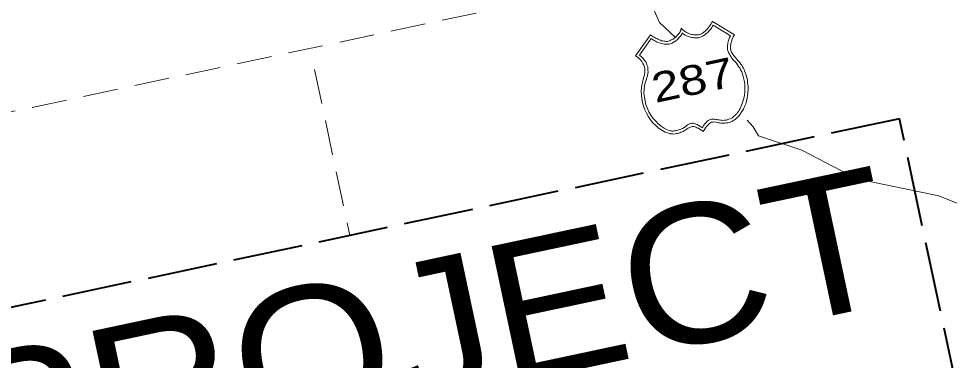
# Model space of a CAD drawing. Extents: x 2357218 to 2371708, y 6973728 to 6980157.
# Drawn here: x 2371225.3 to 2371385.2, y 6977689 to 6977747.8 of the extents above; entities that cross this region are included whole.
import ezdxf

# ---------------------------------------------------------------- set-up
doc = ezdxf.new("R2010")
doc.units = 0
doc.header["$LTSCALE"] = 2
doc.linetypes.add('LONG_DASHED', pattern=[7.5, 6, -1.5])
doc.linetypes.add('MEDIUM_DASHED', pattern=[4.5, 3, -1.5])
doc.layers.add('62', color=7, linetype='Continuous', lineweight=13)
doc.layers.add('63', color=7, linetype='Continuous', lineweight=13)

msp = doc.modelspace()

# ---------------------------------------------------------------- linework, layer by layer
at = {"layer": '62', "linetype": 'MEDIUM_DASHED'}
for p, q in [((2371629.67, 6977817.964), (2371191.201, 6977724.765)), ((2371276.138, 6977739.046), (2371282.211, 6977710.478))]:
    msp.add_line(p, q, dxfattribs=at)
at = {"layer": '62'}
for p, q in [((2371335.413, 6977747.091), (2371338.162, 6977744.547)), ((2371351.534, 6977729.145), (2371350.487, 6977730.28))]:
    msp.add_line(p, q, dxfattribs=at)
for points in [[(2371269.515, 6977838.377), (2371276.217, 6977833.59), (2371285.694, 6977823.433), (2371294.166, 6977811.801), (2371299.414, 6977797.942), (2371301.802, 6977789.958), (2371307.451, 6977781.015), (2371317.323, 6977774.395), (2371325.524, 6977767.855), (2371330.346, 6977758.69), (2371335.413, 6977747.091)], [(2371331.294, 6977741.362), (2371333.86, 6977744.991), (2371334.076, 6977744.828), (2371334.296, 6977744.668), (2371334.529, 6977744.556), (2371334.716, 6977744.413), (2371334.944, 6977744.325), (2371335.148, 6977744.229), (2371335.352, 6977744.134), (2371335.578, 6977744.044), (2371335.758, 6977743.967), (2371335.969, 6977743.943), (2371336.16, 6977743.892), (2371336.369, 6977743.89), (2371336.559, 6977743.861), (2371336.723, 6977743.851), (2371336.944, 6977743.898), (2371337.137, 6977743.961), (2371337.264, 6977744.011), (2371337.406, 6977744.111), (2371337.578, 6977744.169), (2371337.743, 6977744.25), (2371337.897, 6977744.377), (2371338.04, 6977744.475), (2371338.197, 6977744.601), (2371338.355, 6977744.726), (2371338.481, 6977744.891), (2371338.634, 6977745.038), (2371338.756, 6977745.224), (2371338.887, 6977745.368), (2371338.962, 6977745.545), (2371339.064, 6977745.727), (2371339.091, 6977745.918), (2371339.161, 6977746.117), (2371339.31, 6977745.965), (2371339.458, 6977745.81), (2371339.628, 6977745.664), (2371339.787, 6977745.559), (2371339.979, 6977745.416), (2371340.176, 6977745.344), (2371340.361, 6977745.244), (2371340.562, 6977745.172), (2371340.755, 6977745.121), (2371340.933, 6977745.042), (2371341.166, 6977745.024), (2371341.333, 6977744.991), (2371341.587, 6977744.999), (2371341.754, 6977744.964), (2371341.984, 6977744.969), (2371342.16, 6977745.007), (2371342.315, 6977745.037), (2371342.512, 6977745.079), (2371342.629, 6977745.175), (2371342.819, 6977745.261), (2371342.976, 6977745.387), (2371343.115, 6977745.484), (2371343.246, 6977745.628), (2371343.42, 6977745.78), (2371343.552, 6977745.923), (2371343.7, 6977746.092), (2371343.828, 6977746.257), (2371343.991, 6977746.453), (2371344.113, 6977746.64), (2371344.256, 6977746.832), (2371344.371, 6977747.041), (2371344.512, 6977747.255), (2371348.329, 6977744.983), (2371348.103, 6977744.634), (2371347.887, 6977744.244), (2371347.769, 6977743.829), (2371347.696, 6977743.424), (2371347.621, 6977743.016), (2371347.631, 6977742.65), (2371347.69, 6977742.363), (2371347.732, 6977742.165), (2371347.808, 6977742.02), (2371347.917, 6977741.834), (2371348.021, 6977741.674), (2371348.156, 6977741.472), (2371348.31, 6977741.274), (2371348.468, 6977741.079), (2371348.654, 6977740.866), (2371348.84, 6977740.63), (2371349.025, 6977740.413), (2371349.207, 6977740.2), (2371349.379, 6977739.939), (2371349.54, 6977739.72), (2371349.686, 6977739.475), (2371349.824, 6977739.251), (2371349.942, 6977739.022), (2371350.036, 6977738.79), (2371350.224, 6977738.232), (2371350.408, 6977737.696), (2371350.516, 6977737.189), (2371350.562, 6977736.645), (2371350.627, 6977736.128), (2371350.644, 6977735.604), (2371350.616, 6977735.092), (2371350.564, 6977734.575), (2371350.508, 6977734.079), (2371350.38, 6977733.592)], [(2371349.38, 6977732.575), (2371349.526, 6977732.859), (2371349.64, 6977733.181), (2371349.752, 6977733.526), (2371349.86, 6977733.897), (2371349.938, 6977734.281), (2371350.011, 6977734.687), (2371350.058, 6977735.111), (2371350.084, 6977735.533), (2371350.101, 6977735.995), (2371350.054, 6977736.447), (2371350.025, 6977736.901), (2371349.922, 6977737.384), (2371349.8, 6977737.843), (2371349.664, 6977738.273), (2371349.539, 6977738.638), (2371349.354, 6977738.967), (2371349.196, 6977739.278), (2371349, 6977739.558), (2371348.823, 6977739.843), (2371348.636, 6977740.079), (2371348.425, 6977740.311), (2371348.214, 6977740.542), (2371348.034, 6977740.755), (2371347.87, 6977740.976), (2371347.708, 6977741.194), (2371347.546, 6977741.414), (2371347.429, 6977741.64), (2371347.317, 6977741.847), (2371347.216, 6977742.101), (2371347.125, 6977742.425), (2371347.121, 6977742.771), (2371347.117, 6977743.116), (2371347.133, 6977743.464), (2371347.196, 6977743.821), (2371347.308, 6977744.169), (2371347.464, 6977744.502), (2371347.625, 6977744.833), (2371344.619, 6977746.633), (2371344.5, 6977746.445), (2371344.397, 6977746.263), (2371344.282, 6977746.055), (2371344.158, 6977745.889), (2371344.01, 6977745.72), (2371343.862, 6977745.55), (2371343.709, 6977745.404), (2371343.556, 6977745.255), (2371343.377, 6977745.126), (2371343.223, 6977744.979), (2371343.039, 6977744.87), (2371342.875, 6977744.766), (2371342.71, 6977744.686), (2371342.561, 6977744.63), (2371342.418, 6977744.553), (2371342.265, 6977744.522), (2371342.108, 6977744.488), (2371341.928, 6977744.473), (2371341.725, 6977744.454), (2371341.566, 6977744.441), (2371341.333, 6977744.463), (2371341.164, 6977744.494), (2371340.976, 6977744.524), (2371340.758, 6977744.57), (2371340.587, 6977744.624), (2371340.369, 6977744.67), (2371340.212, 6977744.753), (2371340.036, 6977744.831), (2371339.83, 6977744.924), (2371339.664, 6977745.051), (2371339.505, 6977745.155), (2371339.331, 6977745.327), (2371339.236, 6977745.119), (2371339.138, 6977744.939), (2371339.033, 6977744.777), (2371338.925, 6977744.64), (2371338.789, 6977744.519), (2371338.703, 6977744.388), (2371338.553, 6977744.238), (2371338.441, 6977744.101), (2371338.298, 6977744.022), (2371338.141, 6977743.897), (2371338.017, 6977743.826), (2371337.855, 6977743.721), (2371337.705, 6977743.668), (2371337.566, 6977743.568), (2371337.395, 6977743.51), (2371337.245, 6977743.454), (2371337.097, 6977743.399), (2371336.876, 6977743.352), (2371336.669, 6977743.356), (2371336.44, 6977743.353), (2371336.248, 6977743.382), (2371336.009, 6977743.421), (2371335.769, 6977743.462), (2371335.595, 6977743.542), (2371335.351, 6977743.603), (2371335.129, 6977743.673), (2371334.923, 6977743.767), (2371334.738, 6977743.887), (2371334.511, 6977743.977), (2371334.32, 6977744.121)], [(2371333.994, 6977744.35), (2371331.975, 6977741.506), (2371332.314, 6977741.211), (2371332.614, 6977740.884), (2371332.839, 6977740.586), (2371333.057, 6977740.309), (2371333.189, 6977740.016), (2371333.321, 6977739.721), (2371333.399, 6977739.464), (2371333.438, 6977739.172), (2371333.433, 6977738.871), (2371333.446, 6977738.598), (2371333.418, 6977738.294), (2371333.343, 6977738.002), (2371333.283, 6977737.736), (2371333.208, 6977737.444), (2371333.105, 6977737.17), (2371333.007, 6977736.872), (2371332.843, 6977736.24), (2371332.779, 6977735.56), (2371332.748, 6977734.954), (2371332.824, 6977734.281), (2371332.941, 6977733.614), (2371333.098, 6977732.98), (2371333.349, 6977732.34), (2371333.612, 6977731.754), (2371333.945, 6977731.158), (2371334.336, 6977730.618), (2371334.767, 6977730.113), (2371335.206, 6977729.654), (2371335.698, 6977729.299), (2371336.209, 6977728.947), (2371336.752, 6977728.671), (2371337.281, 6977728.463), (2371337.395, 6977728.462), (2371337.542, 6977728.424), (2371337.699, 6977728.436), (2371337.876, 6977728.473), (2371338.013, 6977728.479), (2371338.194, 6977728.493), (2371338.37, 6977728.531), (2371338.54, 6977728.591), (2371338.734, 6977728.656), (2371338.889, 6977728.688), (2371339.077, 6977728.773), (2371339.249, 6977728.834), (2371339.398, 6977728.889), (2371339.561, 6977728.991), (2371339.704, 6977729.068), (2371339.829, 6977729.141), (2371339.94, 6977729.257), (2371340.081, 6977729.354), (2371340.178, 6977729.444), (2371340.316, 6977729.544), (2371340.462, 6977729.619), (2371340.588, 6977729.671), (2371340.738, 6977729.726), (2371340.892, 6977729.759), (2371341.052, 6977729.768), (2371341.258, 6977729.768), (2371341.448, 6977729.739), (2371341.653, 6977729.644), (2371341.895, 6977729.579), (2371342.163, 6977729.406), (2371342.474, 6977729.242), (2371342.778, 6977729.007), (2371342.997, 6977729.377), (2371343.215, 6977729.652), (2371343.415, 6977729.903), (2371343.623, 6977730.107), (2371343.804, 6977730.24), (2371343.987, 6977730.348), (2371344.154, 6977730.429), (2371344.373, 6977730.475), (2371344.533, 6977730.485), (2371344.693, 6977730.498), (2371344.904, 6977730.471), (2371345.093, 6977730.444), (2371345.262, 6977730.412), (2371345.459, 6977730.36), (2371345.669, 6977730.336), (2371345.885, 6977730.289), (2371346.094, 6977730.288), (2371346.305, 6977730.265), (2371346.507, 6977730.285), (2371346.733, 6977730.31), (2371346.936, 6977730.329), (2371347.15, 6977730.399), (2371347.345, 6977730.463), (2371347.559, 6977730.532), (2371347.766, 6977730.644), (2371347.955, 6977730.729), (2371348.146, 6977730.909), (2371348.326, 6977731.039), (2371348.496, 6977731.214), (2371348.687, 6977731.392), (2371348.826, 6977731.606), (2371348.988, 6977731.823), (2371349.127, 6977732.037), (2371349.251, 6977732.318), (2371349.38, 6977732.575)], [(2371334.32, 6977744.121), (2371334.155, 6977744.248), (2371333.994, 6977744.35)], [(2371332.091, 6977740.75), (2371331.747, 6977741.068), (2371331.294, 6977741.362)], [(2371350.38, 6977733.592), (2371350.229, 6977733.124), (2371350.027, 6977732.667), (2371349.845, 6977732.214), (2371349.548, 6977731.783), (2371349.293, 6977731.359), (2371348.966, 6977730.946), (2371348.779, 6977730.745), (2371348.608, 6977730.571), (2371348.408, 6977730.436), (2371348.207, 6977730.301), (2371348.028, 6977730.171), (2371347.817, 6977730.079), (2371347.583, 6977729.985), (2371347.393, 6977729.92), (2371347.153, 6977729.845), (2371346.927, 6977729.822), (2371346.725, 6977729.802), (2371346.544, 6977729.787), (2371346.313, 6977729.806), (2371346.13, 6977729.792), (2371345.938, 6977729.818), (2371345.745, 6977729.869), (2371345.56, 6977729.877), (2371345.369, 6977729.906), (2371345.218, 6977729.966), (2371345.028, 6977729.994), (2371344.894, 6977729.989), (2371344.707, 6977729.993), (2371344.524, 6977729.978), (2371344.373, 6977729.946), (2371344.204, 6977729.865), (2371344.021, 6977729.756), (2371343.87, 6977729.61), (2371343.694, 6977729.458), (2371343.512, 6977729.235), (2371343.329, 6977729.01), (2371343.142, 6977728.697), (2371342.941, 6977728.354), (2371342.619, 6977728.562), (2371342.353, 6977728.735), (2371342.107, 6977728.912), (2371341.859, 6977728.998), (2371341.675, 6977729.097), (2371341.477, 6977729.171), (2371341.309, 6977729.203), (2371341.145, 6977729.213), (2371341.009, 6977729.208), (2371340.855, 6977729.174), (2371340.728, 6977729.126), (2371340.583, 6977729.048), (2371340.478, 6977729.003), (2371340.335, 6977728.928), (2371340.192, 6977728.828), (2371340.071, 6977728.755), (2371339.952, 6977728.662), (2371339.807, 6977728.584), (2371339.645, 6977728.481), (2371339.463, 6977728.374), (2371339.291, 6977728.314), (2371339.103, 6977728.228), (2371338.911, 6977728.142), (2371338.74, 6977728.082), (2371338.523, 6977728.036), (2371338.323, 6977727.993), (2371338.126, 6977727.951), (2371337.876, 6977727.922), (2371337.667, 6977727.946), (2371337.436, 6977727.942), (2371337.194, 6977727.984), (2371336.952, 6977728.045), (2371336.377, 6977728.271), (2371335.803, 6977728.584), (2371335.243, 6977728.948), (2371334.762, 6977729.376), (2371334.293, 6977729.852), (2371333.888, 6977730.34), (2371333.54, 6977730.908), (2371333.205, 6977731.505), (2371332.915, 6977732.112), (2371332.695, 6977732.71), (2371332.51, 6977733.36), (2371332.374, 6977734), (2371332.3, 6977734.675), (2371332.283, 6977735.293), (2371332.324, 6977735.967), (2371332.43, 6977736.565), (2371332.469, 6977736.805), (2371332.532, 6977737.048), (2371332.614, 6977737.318), (2371332.694, 6977737.586), (2371332.77, 6977737.881), (2371332.847, 6977738.171), (2371332.894, 6977738.481), (2371332.899, 6977738.782), (2371332.902, 6977739.105), (2371332.831, 6977739.433), (2371332.744, 6977739.737), (2371332.58, 6977740.071), (2371332.371, 6977740.395), (2371332.091, 6977740.75)], [(2371351.534, 6977729.145), (2371352.418, 6977727.585), (2371359.856, 6977725.162), (2371369.31, 6977720.201), (2371383.434, 6977717.292), (2371395.384, 6977712.469), (2371402.815, 6977710.299)]]:
    msp.add_lwpolyline(points, dxfattribs=at)
at = {"layer": '62', "linetype": 'LONG_DASHED', "lineweight": 40}
msp.add_lwpolyline([(2371206.606, 6977694.407), (2371219.872, 6977631.985), (2371389.925, 6977668.131), (2371376.657, 6977730.551), (2371206.297, 6977694.341)], dxfattribs=at)
at = {"layer": '63', "linetype": 'MEDIUM_DASHED'}
for p, q in [((2371629.67, 6977817.964), (2371191.201, 6977724.765)), ((2371276.138, 6977739.046), (2371282.211, 6977710.478))]:
    msp.add_line(p, q, dxfattribs=at)
at = {"layer": '63'}
for p, q in [((2371335.413, 6977747.091), (2371338.162, 6977744.547)), ((2371351.534, 6977729.145), (2371350.487, 6977730.28))]:
    msp.add_line(p, q, dxfattribs=at)
for points in [[(2371269.515, 6977838.377), (2371276.217, 6977833.59), (2371285.694, 6977823.433), (2371294.166, 6977811.801), (2371299.414, 6977797.942), (2371301.802, 6977789.958), (2371307.451, 6977781.015), (2371317.323, 6977774.395), (2371325.524, 6977767.855), (2371330.346, 6977758.69), (2371335.413, 6977747.091)], [(2371331.294, 6977741.362), (2371333.86, 6977744.991), (2371334.076, 6977744.828), (2371334.296, 6977744.668), (2371334.529, 6977744.556), (2371334.716, 6977744.413), (2371334.944, 6977744.325), (2371335.148, 6977744.229), (2371335.352, 6977744.134), (2371335.578, 6977744.044), (2371335.758, 6977743.967), (2371335.969, 6977743.943), (2371336.16, 6977743.892), (2371336.369, 6977743.89), (2371336.559, 6977743.861), (2371336.723, 6977743.851), (2371336.944, 6977743.898), (2371337.137, 6977743.961), (2371337.264, 6977744.011), (2371337.406, 6977744.111), (2371337.578, 6977744.169), (2371337.743, 6977744.25), (2371337.897, 6977744.377), (2371338.04, 6977744.475), (2371338.197, 6977744.601), (2371338.355, 6977744.726), (2371338.481, 6977744.891), (2371338.634, 6977745.038), (2371338.756, 6977745.224), (2371338.887, 6977745.368), (2371338.962, 6977745.545), (2371339.064, 6977745.727), (2371339.091, 6977745.918), (2371339.161, 6977746.117), (2371339.31, 6977745.965), (2371339.458, 6977745.81), (2371339.628, 6977745.664), (2371339.787, 6977745.559), (2371339.979, 6977745.416), (2371340.176, 6977745.344), (2371340.361, 6977745.244), (2371340.562, 6977745.172), (2371340.755, 6977745.121), (2371340.933, 6977745.042), (2371341.166, 6977745.024), (2371341.333, 6977744.991), (2371341.587, 6977744.999), (2371341.754, 6977744.964), (2371341.984, 6977744.969), (2371342.16, 6977745.007), (2371342.315, 6977745.037), (2371342.512, 6977745.079), (2371342.629, 6977745.175), (2371342.819, 6977745.261), (2371342.976, 6977745.387), (2371343.115, 6977745.484), (2371343.246, 6977745.628), (2371343.42, 6977745.78), (2371343.552, 6977745.923), (2371343.7, 6977746.092), (2371343.828, 6977746.257), (2371343.991, 6977746.453), (2371344.113, 6977746.64), (2371344.256, 6977746.832), (2371344.371, 6977747.041), (2371344.512, 6977747.255), (2371348.329, 6977744.983), (2371348.103, 6977744.634), (2371347.887, 6977744.244), (2371347.769, 6977743.829), (2371347.696, 6977743.424), (2371347.621, 6977743.016), (2371347.631, 6977742.65), (2371347.69, 6977742.363), (2371347.732, 6977742.165), (2371347.808, 6977742.02), (2371347.917, 6977741.834), (2371348.021, 6977741.674), (2371348.156, 6977741.472), (2371348.31, 6977741.274), (2371348.468, 6977741.079), (2371348.654, 6977740.866), (2371348.84, 6977740.63), (2371349.025, 6977740.413), (2371349.207, 6977740.2), (2371349.379, 6977739.939), (2371349.54, 6977739.72), (2371349.686, 6977739.475), (2371349.824, 6977739.251), (2371349.942, 6977739.022), (2371350.036, 6977738.79), (2371350.224, 6977738.232), (2371350.408, 6977737.696), (2371350.516, 6977737.189), (2371350.562, 6977736.645), (2371350.627, 6977736.128), (2371350.644, 6977735.604), (2371350.616, 6977735.092), (2371350.564, 6977734.575), (2371350.508, 6977734.079), (2371350.38, 6977733.592)], [(2371349.38, 6977732.575), (2371349.526, 6977732.859), (2371349.64, 6977733.181), (2371349.752, 6977733.526), (2371349.86, 6977733.897), (2371349.938, 6977734.281), (2371350.011, 6977734.687), (2371350.058, 6977735.111), (2371350.084, 6977735.533), (2371350.101, 6977735.995), (2371350.054, 6977736.447), (2371350.025, 6977736.901), (2371349.922, 6977737.384), (2371349.8, 6977737.843), (2371349.664, 6977738.273), (2371349.539, 6977738.638), (2371349.354, 6977738.967), (2371349.196, 6977739.278), (2371349, 6977739.558), (2371348.823, 6977739.843), (2371348.636, 6977740.079), (2371348.425, 6977740.311), (2371348.214, 6977740.542), (2371348.034, 6977740.755), (2371347.87, 6977740.976), (2371347.708, 6977741.194), (2371347.546, 6977741.414), (2371347.429, 6977741.64), (2371347.317, 6977741.847), (2371347.216, 6977742.101), (2371347.125, 6977742.425), (2371347.121, 6977742.771), (2371347.117, 6977743.116), (2371347.133, 6977743.464), (2371347.196, 6977743.821), (2371347.308, 6977744.169), (2371347.464, 6977744.502), (2371347.625, 6977744.833), (2371344.619, 6977746.633), (2371344.5, 6977746.445), (2371344.397, 6977746.263), (2371344.282, 6977746.055), (2371344.158, 6977745.889), (2371344.01, 6977745.72), (2371343.862, 6977745.55), (2371343.709, 6977745.404), (2371343.556, 6977745.255), (2371343.377, 6977745.126), (2371343.223, 6977744.979), (2371343.039, 6977744.87), (2371342.875, 6977744.766), (2371342.71, 6977744.686), (2371342.561, 6977744.63), (2371342.418, 6977744.553), (2371342.265, 6977744.522), (2371342.108, 6977744.488), (2371341.928, 6977744.473), (2371341.725, 6977744.454), (2371341.566, 6977744.441), (2371341.333, 6977744.463), (2371341.164, 6977744.494), (2371340.976, 6977744.524), (2371340.758, 6977744.57), (2371340.587, 6977744.624), (2371340.369, 6977744.67), (2371340.212, 6977744.753), (2371340.036, 6977744.831), (2371339.83, 6977744.924), (2371339.664, 6977745.051), (2371339.505, 6977745.155), (2371339.331, 6977745.327), (2371339.236, 6977745.119), (2371339.138, 6977744.939), (2371339.033, 6977744.777), (2371338.925, 6977744.64), (2371338.789, 6977744.519), (2371338.703, 6977744.388), (2371338.553, 6977744.238), (2371338.441, 6977744.101), (2371338.298, 6977744.022), (2371338.141, 6977743.897), (2371338.017, 6977743.826), (2371337.855, 6977743.721), (2371337.705, 6977743.668), (2371337.566, 6977743.568), (2371337.395, 6977743.51), (2371337.245, 6977743.454), (2371337.097, 6977743.399), (2371336.876, 6977743.352), (2371336.669, 6977743.356), (2371336.44, 6977743.353), (2371336.248, 6977743.382), (2371336.009, 6977743.421), (2371335.769, 6977743.462), (2371335.595, 6977743.542), (2371335.351, 6977743.603), (2371335.129, 6977743.673), (2371334.923, 6977743.767), (2371334.738, 6977743.887), (2371334.511, 6977743.977), (2371334.32, 6977744.121)], [(2371333.994, 6977744.35), (2371331.975, 6977741.506), (2371332.314, 6977741.211), (2371332.614, 6977740.884), (2371332.839, 6977740.586), (2371333.057, 6977740.309), (2371333.189, 6977740.016), (2371333.321, 6977739.721), (2371333.399, 6977739.464), (2371333.438, 6977739.172), (2371333.433, 6977738.871), (2371333.446, 6977738.598), (2371333.418, 6977738.294), (2371333.343, 6977738.002), (2371333.283, 6977737.736), (2371333.208, 6977737.444), (2371333.105, 6977737.17), (2371333.007, 6977736.872), (2371332.843, 6977736.24), (2371332.779, 6977735.56), (2371332.748, 6977734.954), (2371332.824, 6977734.281), (2371332.941, 6977733.614), (2371333.098, 6977732.98), (2371333.349, 6977732.34), (2371333.612, 6977731.754), (2371333.945, 6977731.158), (2371334.336, 6977730.618), (2371334.767, 6977730.113), (2371335.206, 6977729.654), (2371335.698, 6977729.299), (2371336.209, 6977728.947), (2371336.752, 6977728.671), (2371337.281, 6977728.463), (2371337.395, 6977728.462), (2371337.542, 6977728.424), (2371337.699, 6977728.436), (2371337.876, 6977728.473), (2371338.013, 6977728.479), (2371338.194, 6977728.493), (2371338.37, 6977728.531), (2371338.54, 6977728.591), (2371338.734, 6977728.656), (2371338.889, 6977728.688), (2371339.077, 6977728.773), (2371339.249, 6977728.834), (2371339.398, 6977728.889), (2371339.561, 6977728.991), (2371339.704, 6977729.068), (2371339.829, 6977729.141), (2371339.94, 6977729.257), (2371340.081, 6977729.354), (2371340.178, 6977729.444), (2371340.316, 6977729.544), (2371340.462, 6977729.619), (2371340.588, 6977729.671), (2371340.738, 6977729.726), (2371340.892, 6977729.759), (2371341.052, 6977729.768), (2371341.258, 6977729.768), (2371341.448, 6977729.739), (2371341.653, 6977729.644), (2371341.895, 6977729.579), (2371342.163, 6977729.406), (2371342.474, 6977729.242), (2371342.778, 6977729.007), (2371342.997, 6977729.377), (2371343.215, 6977729.652), (2371343.415, 6977729.903), (2371343.623, 6977730.107), (2371343.804, 6977730.24), (2371343.987, 6977730.348), (2371344.154, 6977730.429), (2371344.373, 6977730.475), (2371344.533, 6977730.485), (2371344.693, 6977730.498), (2371344.904, 6977730.471), (2371345.093, 6977730.444), (2371345.262, 6977730.412), (2371345.459, 6977730.36), (2371345.669, 6977730.336), (2371345.885, 6977730.289), (2371346.094, 6977730.288), (2371346.305, 6977730.265), (2371346.507, 6977730.285), (2371346.733, 6977730.31), (2371346.936, 6977730.329), (2371347.15, 6977730.399), (2371347.345, 6977730.463), (2371347.559, 6977730.532), (2371347.766, 6977730.644), (2371347.955, 6977730.729), (2371348.146, 6977730.909), (2371348.326, 6977731.039), (2371348.496, 6977731.214), (2371348.687, 6977731.392), (2371348.826, 6977731.606), (2371348.988, 6977731.823), (2371349.127, 6977732.037), (2371349.251, 6977732.318), (2371349.38, 6977732.575)], [(2371334.32, 6977744.121), (2371334.155, 6977744.248), (2371333.994, 6977744.35)], [(2371332.091, 6977740.75), (2371331.747, 6977741.068), (2371331.294, 6977741.362)], [(2371350.38, 6977733.592), (2371350.229, 6977733.124), (2371350.027, 6977732.667), (2371349.845, 6977732.214), (2371349.548, 6977731.783), (2371349.293, 6977731.359), (2371348.966, 6977730.946), (2371348.779, 6977730.745), (2371348.608, 6977730.571), (2371348.408, 6977730.436), (2371348.207, 6977730.301), (2371348.028, 6977730.171), (2371347.817, 6977730.079), (2371347.583, 6977729.985), (2371347.393, 6977729.92), (2371347.153, 6977729.845), (2371346.927, 6977729.822), (2371346.725, 6977729.802), (2371346.544, 6977729.787), (2371346.313, 6977729.806), (2371346.13, 6977729.792), (2371345.938, 6977729.818), (2371345.745, 6977729.869), (2371345.56, 6977729.877), (2371345.369, 6977729.906), (2371345.218, 6977729.966), (2371345.028, 6977729.994), (2371344.894, 6977729.989), (2371344.707, 6977729.993), (2371344.524, 6977729.978), (2371344.373, 6977729.946), (2371344.204, 6977729.865), (2371344.021, 6977729.756), (2371343.87, 6977729.61), (2371343.694, 6977729.458), (2371343.512, 6977729.235), (2371343.329, 6977729.01), (2371343.142, 6977728.697), (2371342.941, 6977728.354), (2371342.619, 6977728.562), (2371342.353, 6977728.735), (2371342.107, 6977728.912), (2371341.859, 6977728.998), (2371341.675, 6977729.097), (2371341.477, 6977729.171), (2371341.309, 6977729.203), (2371341.145, 6977729.213), (2371341.009, 6977729.208), (2371340.855, 6977729.174), (2371340.728, 6977729.126), (2371340.583, 6977729.048), (2371340.478, 6977729.003), (2371340.335, 6977728.928), (2371340.192, 6977728.828), (2371340.071, 6977728.755), (2371339.952, 6977728.662), (2371339.807, 6977728.584), (2371339.645, 6977728.481), (2371339.463, 6977728.374), (2371339.291, 6977728.314), (2371339.103, 6977728.228), (2371338.911, 6977728.142), (2371338.74, 6977728.082), (2371338.523, 6977728.036), (2371338.323, 6977727.993), (2371338.126, 6977727.951), (2371337.876, 6977727.922), (2371337.667, 6977727.946), (2371337.436, 6977727.942), (2371337.194, 6977727.984), (2371336.952, 6977728.045), (2371336.377, 6977728.271), (2371335.803, 6977728.584), (2371335.243, 6977728.948), (2371334.762, 6977729.376), (2371334.293, 6977729.852), (2371333.888, 6977730.34), (2371333.54, 6977730.908), (2371333.205, 6977731.505), (2371332.915, 6977732.112), (2371332.695, 6977732.71), (2371332.51, 6977733.36), (2371332.374, 6977734), (2371332.3, 6977734.675), (2371332.283, 6977735.293), (2371332.324, 6977735.967), (2371332.43, 6977736.565), (2371332.469, 6977736.805), (2371332.532, 6977737.048), (2371332.614, 6977737.318), (2371332.694, 6977737.586), (2371332.77, 6977737.881), (2371332.847, 6977738.171), (2371332.894, 6977738.481), (2371332.899, 6977738.782), (2371332.902, 6977739.105), (2371332.831, 6977739.433), (2371332.744, 6977739.737), (2371332.58, 6977740.071), (2371332.371, 6977740.395), (2371332.091, 6977740.75)], [(2371351.534, 6977729.145), (2371352.418, 6977727.585), (2371359.856, 6977725.162), (2371369.31, 6977720.201), (2371383.434, 6977717.292), (2371395.384, 6977712.469), (2371402.815, 6977710.299)]]:
    msp.add_lwpolyline(points, dxfattribs=at)
at = {"layer": '63', "linetype": 'LONG_DASHED', "lineweight": 40}
msp.add_lwpolyline([(2371206.606, 6977694.407), (2371219.872, 6977631.985), (2371389.925, 6977668.131), (2371376.657, 6977730.551), (2371206.297, 6977694.341)], dxfattribs=at)

# ---------------------------------------------------------------- texts
at = {"layer": '62'}
for s, height, width, p in [('287', 5.099, 1.25, (2371334.697, 6977733.252)), ('PROJECT', 23.83, 1.1, (2371217.279, 6977665.298))]:
    msp.add_text(s, height=height, rotation=12, dxfattribs=dict(at, width=width)).set_placement(p)
at = {"layer": '63'}
for s, height, width, p in [('287', 5.099, 1.25, (2371334.697, 6977733.252)), ('PROJECT', 23.83, 1.1, (2371217.279, 6977665.298))]:
    msp.add_text(s, height=height, rotation=12, dxfattribs=dict(at, width=width)).set_placement(p)

doc.saveas('drawing.dxf')
